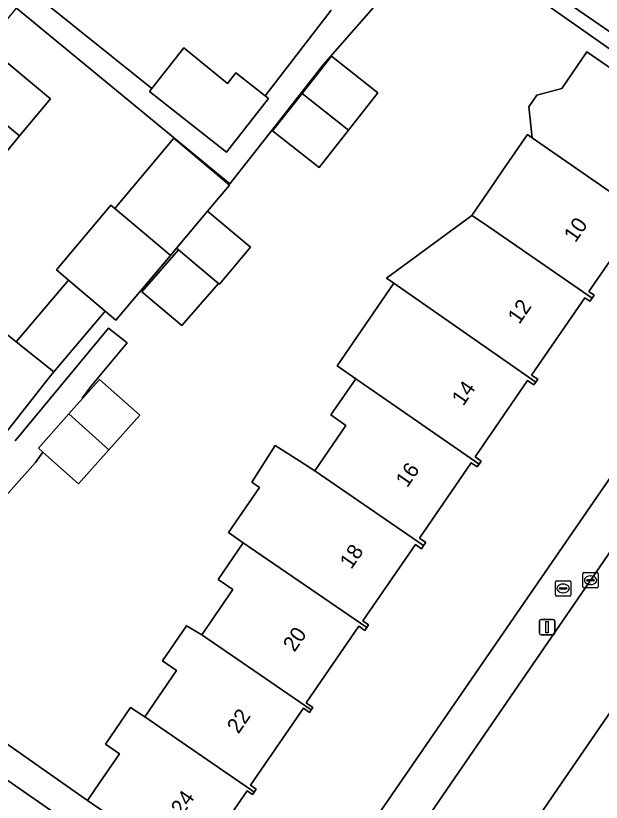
# Model space of a CAD drawing. Extents: x 160157 to 160921, y 381516 to 382045.
# Drawn here: x 160623.8 to 160661.8, y 381749.2 to 381800.2 of the extents above; entities that cross this region are included whole.
import ezdxf

# ---------------------------------------------------------------- set-up
doc = ezdxf.new("R2010")
doc.units = 0
for name, color, linetype in [('IMGEO_Brandkraan', 7, 'Continuous'), ('IMGEO_Erf', 7, 'Continuous'), ('IMGEO_Kolk', 7, 'Continuous'), ('IMGEO_Lichtmast', 7, 'Continuous'), ('IMGEO_Pand', 7, 'Continuous'), ('IMGEO_Pand_nummerreeks', 7, 'Continuous'), ('IMGEO_Rijbaan_lokaal_open', 7, 'Continuous'), ('IMGEO_Voetpad_open', 7, 'Continuous')]:
    doc.layers.add(name, color=color, linetype=linetype)

msp = doc.modelspace()

# ---------------------------------------------------------------- linework, layer by layer
at = {"layer": 'IMGEO_Brandkraan'}
for p, q in [((160658.852, 381762.622), (160658.852, 381763.474)), ((160658.927, 381763.548), (160659.779, 381763.548)), ((160659.853, 381763.474), (160659.853, 381762.622)), ((160659.111, 381763.042), (160659.111, 381763.054)), ((160659.549, 381763.005), (160659.151, 381763.005)), ((160659.154, 381763.091), (160659.552, 381763.091)), ((160659.34, 381763.328), (160659.365, 381763.328)), ((160659.595, 381763.054), (160659.595, 381763.042)), ((160659.779, 381762.548), (160658.927, 381762.548)), ((160659.363, 381762.768), (160659.338, 381762.768))]:
    msp.add_line(p, q, dxfattribs=at)
for points in [[(160658.852, 381762.622), (160658.852, 381763.474)], [(160658.927, 381763.548), (160659.779, 381763.548)], [(160659.853, 381763.474), (160659.853, 381762.622)], [(160659.779, 381762.548), (160658.927, 381762.548)]]:
    msp.add_lwpolyline(points, dxfattribs=at)
for centre, radius, start, end in [((160658.929, 381763.472), 0.0765, 91.552, 178.448), ((160658.929, 381763.472), 0.0765, 91.552, 178.448), ((160659.777, 381763.472), 0.0765, 1.552, 88.448), ((160659.777, 381763.472), 0.0765, 1.552, 88.448), ((160659.151, 381763.051), 0.0403, 85.8775, 175.7526), ((160659.148, 381763.041), 0.0366, 178.938, 274.7102), ((160659.552, 381763.048), 0.043, 264.8664, 352.4533), ((160659.556, 381763.053), 0.0386, 1.7309, 96.639), ((160658.929, 381762.624), 0.0765, 181.552, 268.448), ((160658.929, 381762.624), 0.0765, 181.552, 268.448), ((160659.777, 381762.624), 0.0765, 271.552, 358.448), ((160659.777, 381762.624), 0.0765, 271.552, 358.448)]:
    msp.add_arc(centre, radius, start, end, dxfattribs=at)
for centre, major_axis, ratio, start_param, end_param in [((160659.339, 381763.048), (-0.387, 0.002), 0.722429, 4.712389, 7.853982), ((160659.364, 381763.048), (-0.39, 0.002), 0.717154, 1.570796, 4.712389)]:
    msp.add_ellipse(centre, major_axis=major_axis, ratio=ratio, start_param=start_param, end_param=end_param, dxfattribs=at)
at = {"layer": 'IMGEO_Erf'}
for points in [[(160651.567, 381806.643), (160675.928, 381789.86)], [(160641.671, 381740.128), (160648.467, 381750), (160675.328, 381788.989), (160654.242, 381803.777)], [(160648.718, 381802.7), (160643.768, 381797.021), (160642.365, 381795.237), (160640.014, 381792.247), (160637.708, 381789.314), (160623.85, 381800.698)], [(160624.886, 381801.729), (160632.65, 381795.49), (160634.729, 381798.133), (160637.554, 381795.823), (160638.097, 381796.513), (160640.007, 381795.011), (160644.299, 381800.585)], [(160621.866, 381798.306), (160626.058, 381794.831), (160624.054, 381792.414), (160622.407, 381790.428)], [(160614.463, 381759.095), (160628.466, 381749.29), (160628.963, 381750.012), (160630.547, 381752.316), (160629.632, 381752.945), (160631.262, 381755.314), (160632.183, 381754.723), (160634.252, 381757.73), (160633.337, 381758.359), (160634.895, 381760.623), (160635.881, 381760.043), (160637.894, 381762.97), (160636.941, 381763.626), (160638.58, 381766.008), (160637.616, 381766.671), (160639.631, 381769.599), (160639.134, 381769.941), (160640.646, 381772.324), (160642.265, 381771.296), (160643.226, 381770.686), (160645.25, 381773.629), (160644.271, 381774.303), (160645.892, 381776.66), (160644.67, 381777.5), (160648.355, 381782.857), (160647.894, 381783.174), (160653.428, 381787.258), (160654.935, 381789.448), (160655.446, 381790.191), (160657.037, 381792.504), (160657.351, 381792.288), (160657.127, 381794.303), (160657.645, 381795.057), (160659.263, 381795.483), (160660.906, 381797.872), (160664.512, 381795.392)], [(160621.617, 381780.799), (160623.836, 381779.042), (160627.218, 381783.059), (160626.441, 381783.713), (160629.985, 381787.921), (160630.243, 381787.704), (160634.08, 381792.26), (160637.509, 381789.373), (160637.69, 381789.221), (160636.267, 381787.531), (160639.055, 381785.184), (160637.035, 381782.786), (160636.979, 381782.833), (160634.587, 381780.102), (160631.987, 381782.29), (160634.379, 381785.021), (160634.247, 381785.132), (160633.853, 381784.664), (160630.309, 381780.456), (160629.603, 381781.05), (160626.281, 381777.105), (160625.982, 381776.728), (160623.135, 381773.133)], [(160664.373, 381787.162), (160661.034, 381782.308), (160661.369, 381782.077), (160661.233, 381781.879), (160661.098, 381781.682), (160660.763, 381781.913), (160657.309, 381776.892), (160657.707, 381776.618), (160657.583, 381776.437), (160657.458, 381776.256), (160657.05, 381776.536), (160653.641, 381771.58), (160654.027, 381771.314), (160653.895, 381771.122), (160653.763, 381770.929), (160653.387, 381771.188), (160650.036, 381766.316), (160650.44, 381766.038), (160650.296, 381765.829), (160650.152, 381765.62), (160649.761, 381765.889), (160646.354, 381760.936), (160646.723, 381760.682), (160646.599, 381760.503), (160646.476, 381760.324), (160646.087, 381760.591), (160642.667, 381755.619), (160643.095, 381755.324), (160642.984, 381755.163), (160642.873, 381755.002), (160642.483, 381755.271), (160639.048, 381750.278), (160639.425, 381750.02), (160639.298, 381749.835), (160639.184, 381749.67), (160638.827, 381749.916), (160635.351, 381744.865)], [(160623.764, 381772.635), (160626.697, 381776.162), (160629.831, 381779.931), (160631.029, 381778.982), (160628.664, 381776.14), (160628.117, 381775.388), (160628.141, 381775.37), (160629.249, 381776.614), (160631.853, 381774.294), (160629.85, 381772.044), (160627.878, 381769.832), (160625.571, 381771.888), (160625.081, 381771.214), (160620.836, 381766.477)], [(160605.905, 381688.17), (160640.592, 381738.561), (160616.134, 381755.539), (160616.12, 381755.522), (160618.513, 381753.744), (160616.51, 381750.829), (160613.986, 381752.582), (160610.71, 381748.48), (160610.343, 381748.774), (160608.494, 381746.575), (160607.742, 381747.227), (160605.42, 381744.24), (160603.608, 381745.544), (160602.546, 381746.607), (160602.288, 381746.821), (160599.806, 381743.839), (160599.814, 381743.833), (160600.249, 381744.326), (160602.861, 381742.048), (160600.862, 381739.755), (160598.863, 381737.462), (160597.155, 381738.951), (160580.648, 381718.45)]]:
    msp.add_lwpolyline(points, dxfattribs=at)
msp.add_lwpolyline([(160645.413, 381792.788), (160643.506, 381790.364), (160640.488, 381792.738), (160642.396, 381795.162), (160644.303, 381797.586), (160647.32, 381795.212)], close=True, dxfattribs=at)
at = {"layer": 'IMGEO_Kolk'}
for p, q in [((160660.635, 381763.152), (160660.635, 381764.004)), ((160660.71, 381764.078), (160661.562, 381764.078)), ((160661.123, 381763.858), (160661.148, 381763.858)), ((160661.636, 381764.004), (160661.636, 381763.152)), ((160660.894, 381763.572), (160660.894, 381763.584)), ((160661.332, 381763.535), (160660.934, 381763.535)), ((160660.937, 381763.621), (160661.335, 381763.621)), ((160661.378, 381763.584), (160661.378, 381763.572)), ((160661.562, 381763.078), (160660.71, 381763.078)), ((160661.146, 381763.298), (160661.121, 381763.298))]:
    msp.add_line(p, q, dxfattribs=at)
for points in [[(160660.635, 381763.152), (160660.635, 381764.004)], [(160660.71, 381764.078), (160661.562, 381764.078)], [(160661.636, 381764.004), (160661.636, 381763.152)], [(160661.562, 381763.078), (160660.71, 381763.078)]]:
    msp.add_lwpolyline(points, dxfattribs=at)
for centre, radius, start, end in [((160660.712, 381764.002), 0.0765, 91.552, 178.448), ((160660.712, 381764.002), 0.0765, 91.552, 178.448), ((160661.56, 381764.002), 0.0765, 1.552, 88.448), ((160661.56, 381764.002), 0.0765, 1.552, 88.448), ((160660.934, 381763.581), 0.0403, 85.8775, 175.7526), ((160660.931, 381763.571), 0.0366, 178.938, 274.7102), ((160661.335, 381763.578), 0.043, 264.8664, 352.4533), ((160661.339, 381763.583), 0.0386, 1.7309, 96.639), ((160660.712, 381763.154), 0.0765, 181.552, 268.448), ((160660.712, 381763.154), 0.0765, 181.552, 268.448), ((160661.56, 381763.154), 0.0765, 271.552, 358.448), ((160661.56, 381763.154), 0.0765, 271.552, 358.448)]:
    msp.add_arc(centre, radius, start, end, dxfattribs=at)
for centre, major_axis, ratio, start_param, end_param in [((160661.122, 381763.578), (-0.387, 0.002), 0.722429, 4.712389, 7.853982), ((160661.147, 381763.578), (-0.39, 0.002), 0.717154, 1.570796, 4.712389)]:
    msp.add_ellipse(centre, major_axis=major_axis, ratio=ratio, start_param=start_param, end_param=end_param, dxfattribs=at)
at = {"layer": 'IMGEO_Lichtmast'}
for p, q in [((160657.823, 381760.135), (160657.823, 381760.935)), ((160657.823, 381760.935), (160657.823, 381760.135)), ((160657.923, 381761.035), (160658.713, 381761.035)), ((160658.713, 381761.035), (160657.923, 381761.035)), ((160658.813, 381760.935), (160658.813, 381760.135)), ((160658.813, 381760.135), (160658.813, 381760.935)), ((160658.713, 381760.035), (160657.923, 381760.035)), ((160657.923, 381760.035), (160658.713, 381760.035))]:
    msp.add_line(p, q, dxfattribs=at)
msp.add_lwpolyline([(160658.243, 381760.91), (160658.393, 381760.91), (160658.393, 381760.16), (160658.243, 381760.16), (160658.243, 381760.91)], dxfattribs=at)
for centre, start, end in [((160657.923, 381760.935), 90, 180), ((160657.923, 381760.935), 90, 180), ((160658.713, 381760.935), 0, 90), ((160658.713, 381760.935), 360, 90), ((160657.923, 381760.135), 180, 270), ((160657.923, 381760.135), 180, 270), ((160658.713, 381760.135), 270, 0), ((160658.713, 381760.135), 270, 0)]:
    msp.add_arc(centre, 0.1, start, end, dxfattribs=at)
at = {"layer": 'IMGEO_Pand'}
for points in [[(160613.699, 381801.016), (160624.054, 381792.414), (160626.058, 381794.831), (160621.866, 381798.306), (160623.85, 381800.698), (160621.528, 381802.623), (160617.678, 381805.815)], [(160616.457, 381791.914), (160618.151, 381793.957), (160622.407, 381790.428), (160624.054, 381792.414), (160613.699, 381801.016), (160610.355, 381796.984)], [(160634.729, 381798.133), (160632.65, 381795.49), (160632.491, 381795.288), (160637.487, 381791.358), (160640.225, 381794.839), (160640.007, 381795.011), (160638.097, 381796.513), (160637.554, 381795.823)], [(160642.396, 381795.162), (160645.413, 381792.788), (160647.32, 381795.212), (160644.303, 381797.586)], [(160657.351, 381792.288), (160657.842, 381791.95), (160664.888, 381787.076), (160665.013, 381787.257), (160664.628, 381787.522), (160668.101, 381792.57), (160668.466, 381792.319), (160668.631, 381792.558), (160664.512, 381795.392), (160660.906, 381797.872), (160659.263, 381795.483), (160657.645, 381795.057), (160657.127, 381794.303)], [(160645.413, 381792.788), (160642.396, 381795.162), (160640.488, 381792.738), (160643.506, 381790.364)], [(160657.842, 381791.95), (160657.351, 381792.288), (160657.037, 381792.504), (160655.446, 381790.191), (160654.935, 381789.448), (160653.428, 381787.258), (160654.242, 381786.699), (160661.233, 381781.879), (160661.369, 381782.077), (160661.034, 381782.308), (160664.373, 381787.162), (160664.763, 381786.894), (160664.888, 381787.076)], [(160630.243, 381787.704), (160633.38, 381785.062), (160633.672, 381784.816), (160633.853, 381784.664), (160634.247, 381785.132), (160636.267, 381787.531), (160637.69, 381789.221), (160637.509, 381789.373), (160634.08, 381792.26)], [(160633.853, 381784.664), (160633.672, 381784.816), (160633.38, 381785.062), (160630.243, 381787.704), (160629.985, 381787.921), (160626.441, 381783.713), (160627.218, 381783.059), (160629.603, 381781.05), (160630.309, 381780.456)], [(160636.267, 381787.531), (160634.247, 381785.132), (160634.379, 381785.021), (160636.979, 381782.833), (160637.035, 381782.786), (160639.055, 381785.184)], [(160661.233, 381781.879), (160654.242, 381786.699), (160653.428, 381787.258), (160647.894, 381783.174), (160648.355, 381782.857), (160657.583, 381776.437), (160657.707, 381776.618), (160657.309, 381776.892), (160660.763, 381781.913), (160661.098, 381781.682)], [(160634.587, 381780.102), (160636.979, 381782.833), (160634.379, 381785.021), (160631.987, 381782.29)], [(160629.603, 381781.05), (160627.218, 381783.059), (160623.836, 381779.042), (160626.281, 381777.105)], [(160645.892, 381776.66), (160653.895, 381771.122), (160654.027, 381771.314), (160653.641, 381771.58), (160657.05, 381776.536), (160657.458, 381776.256), (160657.583, 381776.437), (160648.355, 381782.857), (160644.67, 381777.5)], [(160626.281, 381777.105), (160623.836, 381779.042), (160621.617, 381780.799), (160618.818, 381777.265), (160618.471, 381776.827), (160623.135, 381773.133), (160625.982, 381776.728)], [(160628.141, 381775.37), (160627.252, 381774.372), (160629.85, 381772.044), (160631.853, 381774.294), (160629.249, 381776.614)], [(160645.892, 381776.66), (160644.271, 381774.303), (160645.25, 381773.629), (160643.226, 381770.686), (160650.296, 381765.829), (160650.44, 381766.038), (160650.036, 381766.316), (160653.387, 381771.188), (160653.763, 381770.929), (160653.895, 381771.122)], [(160629.85, 381772.044), (160627.252, 381774.372), (160625.274, 381772.152), (160625.571, 381771.888), (160627.878, 381769.832)], [(160643.226, 381770.686), (160642.265, 381771.296), (160640.646, 381772.324), (160639.134, 381769.941), (160639.631, 381769.599), (160637.616, 381766.671), (160638.58, 381766.008), (160646.599, 381760.503), (160646.723, 381760.682), (160646.354, 381760.936), (160649.761, 381765.889), (160650.152, 381765.62), (160650.296, 381765.829)], [(160635.881, 381760.043), (160642.984, 381755.163), (160643.095, 381755.324), (160642.667, 381755.619), (160646.087, 381760.591), (160646.476, 381760.324), (160646.599, 381760.503), (160638.58, 381766.008), (160636.941, 381763.626), (160637.894, 381762.97)], [(160635.881, 381760.043), (160634.895, 381760.623), (160633.337, 381758.359), (160634.252, 381757.73), (160632.183, 381754.723), (160639.058, 381750), (160639.298, 381749.835), (160639.425, 381750.02), (160639.048, 381750.278), (160642.483, 381755.271), (160642.873, 381755.002), (160642.984, 381755.163)], [(160639.298, 381749.835), (160639.058, 381750), (160632.183, 381754.723), (160631.262, 381755.314), (160629.632, 381752.945), (160630.547, 381752.316), (160628.963, 381750.012), (160628.466, 381749.29), (160631.409, 381747.265), (160635.527, 381744.43), (160635.674, 381744.643), (160635.351, 381744.865), (160638.827, 381749.916), (160639.184, 381749.67)]]:
    msp.add_lwpolyline(points, close=True, dxfattribs=at)
at = {"layer": 'IMGEO_Rijbaan_lokaal_open'}
msp.add_lwpolyline([(160678.334, 381788.56), (160651.806, 381750), (160643.136, 381737.367), (160641.13, 381734.448), (160614.441, 381695.549), (160610.996, 381690.462), (160609.452, 381688.229), (160609.962, 381687.883), (160614.454, 381684.835), (160615.999, 381687.121), (160619.05, 381691.582), (160640.187, 381722.521), (160642.496, 381725.9), (160658.96, 381750), (160667.503, 381762.414)], dxfattribs=at)
at = {"layer": 'IMGEO_Voetpad_open'}
msp.add_lwpolyline([(160707.501, 381830.956), (160711.08, 381836.076), (160711.248, 381836.325), (160707.078, 381835.076), (160693.176, 381814.897), (160692.079, 381813.304), (160675.928, 381789.86), (160675.328, 381788.989), (160648.467, 381750), (160641.671, 381740.128), (160640.592, 381738.561), (160605.905, 381688.17), (160606.806, 381684.4), (160609.452, 381688.229), (160610.996, 381690.462), (160614.441, 381695.549), (160641.13, 381734.448), (160643.136, 381737.367), (160651.806, 381750), (160678.334, 381788.56), (160680.332, 381791.464), (160692.328, 381808.901), (160699.651, 381819.545)], close=True, dxfattribs=at)
for points in [[(160716.089, 381833.009), (160716.028, 381832.837), (160712.504, 381827.801), (160703.573, 381814.824), (160700.524, 381810.394), (160670.296, 381766.471), (160667.503, 381762.414), (160658.96, 381750), (160642.496, 381725.9), (160640.187, 381722.521), (160619.05, 381691.582), (160615.999, 381687.121), (160614.454, 381684.835), (160611.203, 381680.025), (160615.694, 381677.246), (160615.835, 381678.381), (160616.408, 381679.37), (160644.455, 381719.97), (160645.316, 381721.217), (160665.2, 381750)], [(160675.928, 381789.86), (160651.567, 381806.643)], [(160654.242, 381803.777), (160675.328, 381788.989)], [(160623.85, 381800.698), (160637.708, 381789.314), (160640.014, 381792.247), (160642.365, 381795.237), (160643.768, 381797.021), (160648.718, 381802.7)], [(160644.299, 381800.585), (160640.007, 381795.011), (160640.225, 381794.839), (160637.487, 381791.358), (160632.491, 381795.288), (160632.65, 381795.49), (160624.886, 381801.729)], [(160620.836, 381766.477), (160625.081, 381771.214), (160625.571, 381771.888), (160625.274, 381772.152), (160627.252, 381774.372), (160628.141, 381775.37), (160628.117, 381775.388), (160628.664, 381776.14), (160631.029, 381778.982), (160629.831, 381779.931), (160626.697, 381776.162), (160623.764, 381772.635)], [(160631.409, 381747.265), (160628.466, 381749.29), (160614.463, 381759.095)], [(160603.608, 381745.544), (160607.805, 381750.8), (160613.268, 381757.641), (160616.12, 381755.522), (160616.134, 381755.539), (160640.592, 381738.561)]]:
    msp.add_lwpolyline(points, dxfattribs=at)

# ---------------------------------------------------------------- texts
at = {"layer": 'IMGEO_Pand_nummerreeks'}
for s, rotation, p in [('10', 55.5311, (160660.152, 381785.441)), ('12', 55.53, (160656.508, 381780.136)), ('14', 55.53, (160652.871, 381774.838)), ('16', 55.53, (160649.232, 381769.538)), ('18', 55.5311, (160645.596, 381764.239)), ('20', 55.53, (160641.904, 381758.864)), ('22', 55.53, (160638.263, 381753.558)), ('24', 55.53, (160634.625, 381748.261))]:
    msp.add_text(s, height=1, rotation=rotation, dxfattribs=at).set_placement(p)

doc.saveas('drawing.dxf')
